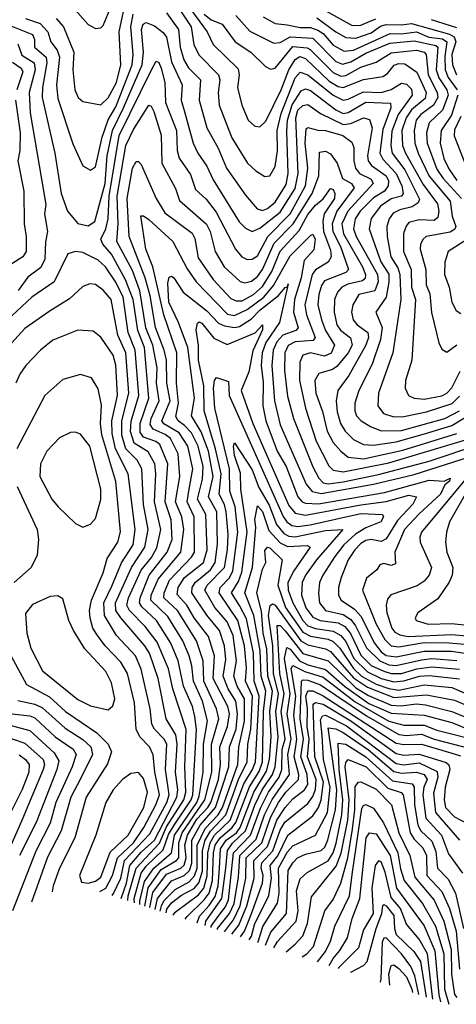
# Model space of a CAD drawing. Extents: x 1308313 to 1441400, y 959662 to 1036319.
# Tile 543 of 656: x 1412595 to 1414322, y 962436 to 966333. Entities that reach past the tile are written whole.
import ezdxf

# ---------------------------------------------------------------- set-up
doc = ezdxf.new("R2010")
doc.units = 0

msp = doc.modelspace()

# ---------------------------------------------------------------- linework, layer by layer
at = {"layer": '0CON10XD'}
for points in [[(1413706.2, 966425), (1413910.5, 966310.5), (1413945, 966311), (1414003.7, 966336.3)], [(1412803.9, 966383.9), (1412865, 966314.5), (1412895, 966298.9), (1412915, 966300.6), (1412925, 966310.8), (1412964, 966405)], [(1413205, 966407.8), (1413273.4, 966305), (1413284.2, 966235), (1413303.7, 966193.7), (1413380.8, 966115), (1413386.2, 966095), (1413379.4, 966045), (1413383.7, 965995), (1413434.6, 965865.4), (1413495.9, 965765.9), (1413529.1, 965735), (1413565, 965712.3), (1413585, 965715.5), (1413605, 965751.9), (1413615.3, 965814.7), (1413613.7, 965895), (1413628.7, 965961.3), (1413685, 966103.3), (1413705, 966125.2), (1413735, 966115.4), (1413835, 966034.6), (1413875, 966014.6), (1413895, 966018.1), (1413955, 966048), (1414025, 966045.7), (1414065, 966057), (1414105, 966082.3), (1414125, 966078.7), (1414145, 966057.8), (1414147.9, 966035), (1414092.1, 965957.9), (1414067.7, 965892.3), (1414063.4, 965835), (1414069, 965805), (1414118.6, 965738.6), (1414176.9, 965623.1), (1414171.1, 965608.9), (1414147.4, 965592.6), (1414099.3, 965580.7), (1414072.8, 965567.2), (1414056.7, 965545), (1414048.1, 965515), (1414048.5, 965475), (1414063.5, 965395), (1414090.4, 965350.4), (1414098.6, 965325), (1414102.9, 965225), (1414071.4, 965015), (1414014, 964855), (1414011.9, 964805), (1414034.6, 964775), (1414075, 964760.5), (1414115, 964762.1), (1414205, 964780.6), (1414306, 964814), (1414335, 964843.6)], [(1413264.1, 966384.1), (1413337.1, 966285), (1413360.8, 966235), (1413458.7, 966138.7), (1413462.8, 966115), (1413455.9, 966065), (1413474.3, 965995), (1413498.8, 965935), (1413525, 965911.5), (1413545, 965908.9), (1413568.4, 965931.6), (1413629.9, 966055), (1413659.7, 966135), (1413685, 966176), (1413702.7, 966187.3), (1413725, 966179.6), (1413819.4, 966089.4), (1413855, 966068.9), (1413875, 966064.9), (1413955, 966096.2), (1414032, 966108), (1414049.7, 966120.3), (1414076.4, 966153.6), (1414095, 966160), (1414118.5, 966158.5), (1414166.2, 966126.2), (1414203.3, 966045), (1414199.2, 966020.8), (1414145, 965975.9), (1414123.6, 965945), (1414106.5, 965895), (1414109.9, 965835), (1414120.7, 965805), (1414191.3, 965681.3), (1414247.6, 965605), (1414253.6, 965575), (1414249.5, 965550.5), (1414235, 965538.3), (1414175, 965540.7), (1414135, 965530), (1414123.5, 965516.5), (1414113.7, 965486.3), (1414113.8, 965415), (1414143.2, 965345), (1414144.6, 965275), (1414160.3, 965225), (1414145.8, 964985), (1414121.4, 964905), (1414119.7, 964875), (1414132.9, 964845), (1414155.6, 964835.6), (1414195, 964831.7), (1414265, 964844.9), (1414285, 964855.2), (1414305, 964876.5), (1414337.6, 964942.4)], [(1412618.1, 966338.1), (1412675, 966318.1), (1412705.8, 966285), (1412717.8, 966245), (1412743, 966213), (1412751.5, 966185), (1412740.3, 966075), (1412745, 966021.4), (1412805, 965842.2), (1412844.4, 965755), (1412875, 965737.1), (1412895, 965750.9), (1412921.2, 965868.8), (1412945, 965936.5), (1412975, 965988.8), (1413039.4, 966155), (1413044, 966195), (1413033.9, 966305), (1413043, 966355)], [(1412738.4, 966338.4), (1412768, 966305), (1412808.3, 966205), (1412805.2, 966135), (1412812.4, 966055), (1412825.3, 966025.3), (1412845, 966010), (1412915, 965995.6), (1412945, 966023.4), (1412977.1, 966085), (1412995.3, 966155), (1412987.9, 966285), (1413004.7, 966365.3)], [(1413175, 966360), (1413222.7, 966295), (1413229.2, 966225), (1413244.3, 966174.3), (1413262.7, 966142.7), (1413310, 966095), (1413305.2, 966015), (1413334.9, 965904.9), (1413380.2, 965825), (1413413, 965745), (1413488.7, 965638.7), (1413534.5, 965584.5), (1413555, 965578.1), (1413575, 965586.5), (1413605, 965611.1), (1413648.6, 965681.4), (1413657.2, 965725), (1413651.1, 965891.1), (1413654.6, 965935), (1413673.1, 965996.9), (1413708.5, 966051.5), (1413725, 966059.6), (1413745, 966053.6), (1413845, 965976.5), (1413875, 965961.9), (1413895, 965965.9), (1413965, 966006.4), (1414062.3, 966002.3), (1414063.3, 965985), (1414031.7, 965898.3), (1414019.4, 965805), (1414031, 965781), (1414083.9, 965725), (1414107.3, 965675), (1414112, 965645), (1414105.4, 965634.6), (1414065, 965623.7), (1414021.9, 965595), (1413985, 965546.8), (1413977, 965505), (1414023.7, 965375), (1414056, 965326), (1414055.7, 965294.3), (1414045.3, 965234.7), (1414004, 965175), (1414029.1, 965115), (1414022.9, 965067.1), (1413989.9, 964970.1), (1413937.1, 964865), (1413920.8, 964815), (1413920.2, 964785), (1413927.5, 964765), (1413946.1, 964745), (1413982.4, 964722.4), (1414025.1, 964705.1), (1414105, 964707.4), (1414276.6, 964755), (1414334.8, 964785.2)], [(1413325.1, 966355), (1413352.2, 966332.2), (1413395.3, 966315), (1413446.7, 966245), (1413509.2, 966205), (1413567.6, 966147.6), (1413587.6, 966137.6), (1413605, 966141.8), (1413675, 966227.7), (1413731.6, 966221.6), (1413744.4, 966215), (1413835, 966123.8), (1413865, 966109.6), (1413885, 966112.1), (1413945, 966144.7), (1414004.9, 966165.1), (1414065, 966202.7), (1414165, 966213.3), (1414195, 966205.1), (1414203.1, 966195), (1414211.7, 966115), (1414247.2, 966045), (1414249.4, 966025), (1414232.7, 965995), (1414181.5, 965958.5), (1414163.8, 965935), (1414155.1, 965895), (1414158.6, 965845), (1414171.3, 965805), (1414215, 965713.8), (1414297.6, 965615), (1414306.4, 965555), (1414320, 965515), (1414316.2, 965503.8), (1414297.9, 965492.1), (1414203.5, 965475), (1414190.6, 965465), (1414180.2, 965445), (1414178.9, 965425), (1414202.4, 965345), (1414203.4, 965283.4), (1414217.8, 965247.8), (1414224.8, 965174.8), (1414253.9, 965053.9), (1414265, 965029.2), (1414285, 965017.5), (1414325, 965046.6)], [(1413449.3, 966349.3), (1413505, 966287.5), (1413600.5, 966240.5), (1413625, 966242.8), (1413665, 966265.8), (1413755, 966260.4), (1413845, 966167.4), (1413872.2, 966157.8), (1413905, 966166.3), (1413965, 966200.2), (1414059.2, 966240.9), (1414155, 966249.7), (1414241.3, 966231.3), (1414249.1, 966225), (1414242.2, 966135), (1414252.8, 966102.8), (1414284.7, 966055), (1414290, 966035), (1414267.9, 965975), (1414214.9, 965925), (1414204.7, 965885.3), (1414206.6, 965845), (1414245, 965741), (1414270, 965705), (1414342.8, 965625)], [(1413558.4, 966345), (1413605, 966318.3), (1413653.4, 966313.5), (1413705, 966302.7), (1413745, 966302.8), (1413775, 966292.2), (1413795, 966278.2), (1413835, 966232.8), (1413879, 966209), (1413915, 966212.6), (1414060.9, 966279), (1414105, 966277), (1414165, 966285.4), (1414213.7, 966263.7), (1414267.2, 966257.2), (1414285.2, 966245.2), (1414277.1, 966187.1), (1414278.6, 966135), (1414290.5, 966105), (1414326.2, 966056.2)], [(1413770.7, 966340.7), (1413845, 966285.4), (1413885, 966263.3), (1413925, 966260.5), (1413985, 966281.5), (1414022.5, 966307.5), (1414045, 966314.5), (1414105, 966312.3), (1414145, 966317.7), (1414295, 966276), (1414313.4, 966265), (1414319.9, 966245), (1414304.7, 966195.3), (1414307.1, 966155), (1414323.8, 966115)], [(1414223.5, 966333.5), (1414322.6, 966302.6)], [(1412505, 966330.1), (1412644.8, 966275), (1412652.7, 966255), (1412653, 966225), (1412699, 966185), (1412702.3, 966162.3), (1412684.4, 966065), (1412683.8, 966025), (1412734.1, 965805), (1412758.7, 965645), (1412783.5, 965575), (1412825, 965526.2), (1412865, 965517.9), (1412891.4, 965535), (1412932.7, 965685), (1412940.9, 965795), (1412961.2, 965895), (1413006, 965984), (1413078.6, 966155), (1413084.3, 966204.3), (1413076.7, 966295), (1413083.2, 966315), (1413095, 966321.6), (1413128.6, 966308.6), (1413162.7, 966282.7), (1413175, 966263.9), (1413195, 966166.8), (1413236.9, 966075), (1413233.4, 966015), (1413247.8, 965965), (1413281, 965845), (1413299, 965805), (1413335, 965753.8), (1413359.6, 965699.6), (1413463.7, 965533.7), (1413488, 965508), (1413515, 965494.7), (1413545, 965507.8), (1413625, 965572), (1413685.3, 965665), (1413696.8, 965725), (1413687.1, 965945), (1413695.2, 965974.8), (1413715, 965993.3), (1413735, 965997.2), (1413785, 965962.3), (1413875, 965918.4), (1413905, 965922.2), (1413955, 965945.2), (1413978.3, 965938.3), (1413990, 965905), (1413970.8, 965795), (1413974, 965774), (1413986.3, 965756.3), (1414045, 965715.8), (1414054.4, 965695), (1414053.1, 965675), (1414038.6, 965655), (1413995, 965627.7), (1413942.1, 965575), (1413922.6, 965545), (1413916.2, 965505), (1413926.7, 965475), (1414010.6, 965325), (1414013.2, 965295), (1413999.5, 965260.5), (1413936.8, 965245), (1413912.3, 965205), (1413908.3, 965175), (1413914.8, 965145), (1413929.5, 965125), (1413972.6, 965095), (1413974.8, 965075), (1413965, 965044.2), (1413897.2, 964925), (1413852.9, 964865), (1413846.7, 964825), (1413851.3, 964781.3), (1413863.8, 964735), (1413882.3, 964705), (1413915, 964671.3), (1413955, 964651.7), (1413995, 964648.9), (1414085, 964661.8), (1414195.9, 964694.1), (1414305, 964726.6), (1414372.5, 964767.5)], [(1412587.4, 966237.4), (1412603.2, 966193.2), (1412652.3, 966162.3), (1412655.5, 966135), (1412632.1, 966045), (1412636, 965965), (1412697.8, 965602.2), (1412693.1, 965565), (1412704.8, 965495), (1412696.4, 965453.6), (1412693.5, 965385), (1412678.1, 965351.9), (1412626.6, 965313.4), (1412588.8, 965261.2)], [(1412566, 966165), (1412601, 966141), (1412606.4, 966126.4), (1412582.9, 966055)], [(1413048.7, 962837.8), (1413048.2, 962855), (1413075.3, 962954.7), (1413095, 962982.9), (1413162.9, 963047.1), (1413182.8, 963107.2), (1413205.6, 963144.4), (1413273.5, 963245), (1413280.3, 963265), (1413293.6, 963523.6), (1413288.1, 963575), (1413279, 963615), (1413243.4, 963695), (1413221.3, 963795), (1413193.1, 963865), (1413135.7, 963955), (1413078.5, 964008.5), (1413068.8, 964025), (1413070.8, 964045), (1413107.1, 964135), (1413178.6, 964225), (1413198.5, 964275), (1413194, 964354), (1413170.1, 964425), (1413180.4, 964575), (1413148.8, 964651.2), (1413133.6, 964663.6), (1413085, 964680.1), (1413070.7, 964700.7), (1413070.7, 964735), (1413105.5, 964835), (1413088.4, 965035), (1413062.3, 965102.3), (1413043.3, 965225), (1413013.4, 965303.4), (1412958.1, 965405), (1412924, 965445), (1412915.5, 965465), (1412935, 965505.4), (1412944.3, 965545), (1412948.5, 965635), (1412988, 965875), (1413115, 966132.3), (1413135, 966169.1), (1413145, 966163.8), (1413155, 966141.8), (1413169.5, 966085), (1413172, 966005), (1413215.4, 965895), (1413218.3, 965815), (1413225.2, 965785), (1413270.2, 965720.2), (1413290.7, 965660.7), (1413333.1, 965623.1), (1413371.5, 965571.5), (1413448.3, 965425), (1413473.9, 965395), (1413495, 965384.2), (1413515, 965385.2), (1413535, 965398.3), (1413576.1, 965475), (1413664.9, 965565), (1413725.9, 965675), (1413735.1, 965744.9), (1413724.5, 965845), (1413728.6, 965901.4), (1413735, 965906.3), (1413775, 965895.5), (1413805.1, 965895.1), (1413873.5, 965875), (1413909.1, 965849.1), (1413917.5, 965827.5), (1413916.3, 965775), (1413923.2, 965745), (1413939.6, 965725), (1413985, 965701.9), (1413993.3, 965685), (1413892.6, 965575), (1413869.2, 965525), (1413876.1, 965485), (1413951.2, 965355), (1413962.8, 965325), (1413961.2, 965308.8), (1413951, 965299), (1413893.4, 965286.6), (1413869.2, 965275), (1413851.6, 965255), (1413840, 965225), (1413838.7, 965175), (1413850, 965125), (1413863.6, 965103.6), (1413903.5, 965073.5), (1413909.8, 965045), (1413894.6, 965015), (1413849.6, 964960.4), (1413831.9, 964948.1), (1413777.9, 964932.1), (1413763, 964905), (1413767, 964855), (1413792.8, 964782.8), (1413811.3, 964705), (1413835, 964659.1), (1413864.9, 964624.9), (1413895, 964601.9), (1413955, 964595.1), (1414111.1, 964628.9), (1414325, 964695.7)], [(1414329.1, 966035), (1414302.9, 965955), (1414262.4, 965895), (1414259, 965845), (1414273.2, 965783.2), (1414292.3, 965742.3), (1414325, 965696.5)], [(1412578.5, 966015), (1412596.4, 965885), (1412594.7, 965815.3), (1412586.8, 965775), (1412610.7, 965655), (1412612, 965525), (1412620, 965475), (1412620.7, 965415), (1412607.2, 965395), (1412563.3, 965366.7)], [(1413069.9, 962830.9), (1413069.8, 962845), (1413088.7, 962921.3), (1413125.1, 962975), (1413194.9, 963035), (1413207.1, 963105), (1413295.9, 963235), (1413305, 963258.9), (1413320.9, 963355), (1413321.5, 963465), (1413337.8, 963557.8), (1413317.7, 963635), (1413281.8, 963715), (1413275.9, 963775.9), (1413265.1, 963815), (1413240.7, 963875), (1413180.5, 963970.5), (1413113.2, 964035), (1413114.9, 964055.1), (1413142, 964118), (1413232.7, 964225), (1413244.3, 964315), (1413236.6, 964365), (1413211.5, 964425), (1413228.5, 964525), (1413221.8, 964615), (1413191.1, 964675), (1413170.8, 964690.8), (1413122.2, 964712.2), (1413111.1, 964731.1), (1413115.1, 964755), (1413146.2, 964825), (1413135.3, 964895), (1413138.8, 964955), (1413121.8, 965045), (1413093.9, 965113.9), (1413070.3, 965260.3), (1413041, 965341), (1412978.4, 965455), (1412984.2, 965525.8), (1412980.1, 965635), (1413015.1, 965835), (1413045, 965898.2), (1413105, 965994.6), (1413115, 965990.9), (1413125, 965970.4), (1413154, 965876), (1413156.5, 965765), (1413211.7, 965665), (1413227.1, 965617.1), (1413333.2, 965523.2), (1413348.3, 965495), (1413367.5, 965415), (1413403.8, 965355), (1413467.3, 965297.3), (1413485, 965291.4), (1413511.8, 965298.2), (1413535, 965316.2), (1413555.4, 965345), (1413602, 965448), (1413677.1, 965525), (1413752.6, 965645), (1413778.8, 965715), (1413781, 965809), (1413805, 965813), (1413825, 965802.7), (1413850.3, 965765), (1413872, 965705), (1413907.2, 965685), (1413918.3, 965668.3), (1413850, 965575), (1413831.3, 965525), (1413834.3, 965495), (1413864.7, 965435), (1413895.6, 965345), (1413885, 965332.2), (1413801.1, 965298.9), (1413788.3, 965281.7), (1413778, 965245), (1413774.9, 965205), (1413789, 965145), (1413805, 965103.3), (1413840.8, 965045), (1413826.6, 965013.4), (1413800.8, 965000.8), (1413745, 965014.1), (1413714.6, 965005.4), (1413702.8, 964977.2), (1413701.6, 964905), (1413725.6, 964795.6), (1413768.3, 964665), (1413817.5, 964567.5), (1413835, 964549.6), (1413875, 964543.8), (1414055, 964578.6), (1414355, 964668.7)], [(1414339.7, 965950.3), (1414315, 965897.1), (1414314, 965874), (1414361.9, 965751.9)], [(1413089.4, 962824.6), (1413103.5, 962896.5), (1413155, 962969), (1413215, 963004.5), (1413224.2, 963015.8), (1413224.4, 963075), (1413237.2, 963115), (1413327.5, 963245), (1413354.4, 963355), (1413353.1, 963465), (1413382.4, 963565), (1413374, 963605), (1413322.7, 963715), (1413321.2, 963795), (1413293.6, 963875), (1413219.1, 963995), (1413165.1, 964045), (1413166.5, 964065), (1413188, 964115), (1413274.6, 964205), (1413285.7, 964225), (1413285.1, 964365), (1413256.8, 964425), (1413265.5, 964475), (1413279.8, 964555), (1413260.3, 964645), (1413225, 964698.1), (1413165, 964733.3), (1413157.6, 964745), (1413189.6, 964825), (1413177.2, 964895), (1413175.1, 964985), (1413166.5, 965025), (1413132.6, 965115), (1413110.3, 965240.3), (1413091, 965311), (1413028, 965475), (1413020.1, 965625), (1413040.7, 965745), (1413055, 965772.2), (1413065, 965772.2), (1413075, 965760), (1413134.2, 965625), (1413168.5, 965568.5), (1413277.7, 965487.7), (1413287.1, 965467.1), (1413301.2, 965391.2), (1413359.8, 965305), (1413430.1, 965230.1), (1413451, 965221), (1413475, 965220.7), (1413520.2, 965245), (1413555, 965277.1), (1413592.9, 965337.1), (1413625, 965416.6), (1413700.8, 965499.2), (1413735, 965561.5), (1413765, 965598.6), (1413795.5, 965624.5), (1413825, 965665.5), (1413835, 965661.5), (1413841.3, 965645), (1413839.8, 965625), (1413799, 965565), (1413794.5, 965535.5), (1413797.2, 965495), (1413825, 965420.5), (1413826.8, 965395), (1413815, 965373.1), (1413765, 965343.1), (1413752.1, 965325), (1413722.9, 965205), (1413729.6, 965165), (1413764, 965075), (1413756.2, 965063.8), (1413685, 965058.2), (1413656.4, 965043.6), (1413644.1, 965015), (1413642.6, 964945), (1413655, 964842.9), (1413678, 964755), (1413755, 964563.4), (1413778.4, 964518.4), (1413795, 964499.8), (1413815, 964496.2), (1413875, 964504.2), (1414015, 964533), (1414215, 964585.8), (1414415, 964653.3)], [(1413109.3, 962818.2), (1413121.9, 962878.1), (1413175, 962950.1), (1413232, 962975), (1413245, 962986.6), (1413252.7, 963015), (1413248.4, 963065), (1413258.7, 963105), (1413295, 963169.1), (1413339.4, 963215), (1413350.5, 963235), (1413380.8, 963325), (1413389.6, 963385), (1413386.6, 963455), (1413417.2, 963535), (1413424.5, 963585), (1413417.6, 963615), (1413359.9, 963725), (1413365.1, 963815), (1413341.1, 963891.1), (1413284.4, 963965), (1413255.6, 964015.6), (1413217.3, 964057.3), (1413221.3, 964085), (1413247.4, 964125), (1413321.5, 964185), (1413336.7, 964235), (1413331.2, 964375), (1413297.9, 964435), (1413318.6, 964515), (1413320.5, 964565), (1413300.9, 964645), (1413275, 964697.9), (1413247, 964727), (1413221.9, 964745), (1413212.4, 964762.4), (1413223.4, 964815), (1413214.9, 964894.9), (1413216, 965015), (1413164.9, 965165), (1413121.6, 965355), (1413093.4, 965425), (1413073.5, 965556.5), (1413085, 965557.1), (1413105, 965541.7), (1413200, 965455), (1413257, 965347), (1413292.7, 965295), (1413417.5, 965167.5), (1413445, 965162.5), (1413495, 965186.4), (1413560.3, 965235), (1413599.3, 965280.7), (1413665, 965398.8), (1413745, 965478.4), (1413755, 965483.8), (1413763.4, 965465), (1413758.3, 965421.7), (1413720.1, 965379.9), (1413709.1, 965310.9), (1413681.9, 965225), (1413678.4, 965175), (1413696.8, 965113.2), (1413687.6, 965102.4), (1413636.2, 965083.8), (1413611.7, 965058.3), (1413597.5, 965025), (1413592.8, 964965), (1413603.2, 964825), (1413625, 964729.5), (1413728.7, 964495), (1413752.6, 964465), (1413787, 964457), (1413994.7, 964495), (1414155, 964532.3), (1414375, 964602.8)], [(1414366.1, 965463.9), (1414290.7, 965415), (1414277.1, 965372.9), (1414276, 965325), (1414293.8, 965275), (1414305.3, 965215), (1414321.7, 965181.7), (1414340.1, 965170.1)], [(1413023, 962846.1), (1413024.2, 962865), (1413055, 962974.9), (1413147.2, 963072.8), (1413175, 963138.5), (1413243.6, 963245), (1413252.2, 963275), (1413248.4, 963375), (1413253.2, 963523.2), (1413200.9, 963685), (1413183.5, 963763.5), (1413138.4, 963868.5), (1413091.1, 963931.1), (1413029.4, 963995), (1413018.2, 964015), (1413025, 964044.2), (1413075.4, 964154.6), (1413115.9, 964204.1), (1413137.4, 964242.6), (1413153.5, 964315), (1413127.7, 964425), (1413133.9, 964535), (1413129.5, 964575), (1413103, 964623), (1413047.3, 964657.3), (1413032.7, 964702.7), (1413036, 964744), (1413065.7, 964845), (1413052.1, 965025), (1413023.4, 965095), (1413004.3, 965235), (1412975, 965294.8), (1412934.2, 965355), (1412905, 965381.9), (1412845, 965411.6), (1412815, 965416), (1412785, 965406.1), (1412731.4, 965295), (1412642.4, 965235), (1412483.3, 965086.7)], [(1412996.4, 962854.7), (1413017.7, 962915), (1413029.8, 962985), (1413075, 963037.5), (1413128, 963085), (1413216.9, 963255), (1413220.8, 963285), (1413211.5, 963355), (1413217.9, 963465), (1413212.3, 963502.3), (1413174.2, 963565), (1413142.1, 963725), (1413107.8, 963825), (1413089.2, 963855), (1412995, 963964.8), (1412974.4, 963995), (1412973.8, 964025), (1413037.2, 964165), (1413090.2, 964245), (1413103.3, 964315), (1413084.2, 964414.2), (1413077.4, 964555), (1413060, 964590), (1413015, 964634.1), (1412998.5, 964688.5), (1412998.8, 964745), (1413026.5, 964855), (1413014, 965015), (1412983.5, 965085), (1412957, 965225), (1412925, 965262.2), (1412895, 965284.6), (1412871.7, 965288.3), (1412845, 965277.3), (1412791.7, 965228.3), (1412715, 965180.5), (1412615, 965111.2), (1412507.8, 964995)], [(1413130.1, 962811.5), (1413140.5, 962855), (1413195, 962924.4), (1413245, 962945.3), (1413266.1, 962965), (1413275.3, 962994.7), (1413276.1, 963085), (1413308.4, 963145), (1413369.6, 963215), (1413421.9, 963375), (1413424.5, 963455), (1413450.8, 963525), (1413456.5, 963585), (1413450.2, 963635), (1413420, 963685), (1413399.8, 963735), (1413410.9, 963800.9), (1413405.1, 963855.1), (1413385.1, 963915.1), (1413335.4, 963975.4), (1413276, 964065), (1413277.6, 964085), (1413288.7, 964105), (1413350.3, 964155), (1413367.8, 964185), (1413377.1, 964257.1), (1413374.5, 964385), (1413342.3, 964445), (1413359.7, 964525), (1413341.3, 964625), (1413312.1, 964702.1), (1413274.6, 964765), (1413285.8, 964835), (1413260.4, 965035), (1413223.1, 965135), (1413184.3, 965215), (1413180.5, 965290.5), (1413186.4, 965313.6), (1413195, 965318.5), (1413205, 965312), (1413242.1, 965255), (1413335, 965180.2), (1413381.4, 965131.4), (1413405, 965120.8), (1413445, 965114.6), (1413465, 965119.2), (1413511.5, 965148.5), (1413545, 965183.5), (1413619.1, 965240.9), (1413645, 965273.5), (1413654.7, 965275.7), (1413657.3, 965287.3), (1413654.7, 965275.7), (1413623.2, 965135), (1413568.9, 965055), (1413554.2, 965015), (1413550.3, 964965), (1413557.9, 964897.9), (1413557, 964805), (1413568.5, 964745), (1413612.9, 964625), (1413649, 964565), (1413695.9, 964445), (1413712.5, 964425), (1413725, 964419.3), (1413776.7, 964416.7), (1414037.8, 964462.2), (1414215, 964510.4), (1414273.9, 964506.1), (1414298.1, 964518.1), (1414295, 964506), (1414277.4, 964492.6), (1414259.3, 964455), (1414175, 964377.3), (1414118, 964315), (1414078.9, 964225), (1414081.2, 964178.8), (1414065, 964172.5), (1414035, 964180), (1414020, 964175), (1414007.5, 964155), (1413967.1, 964122.9), (1413951.2, 964075), (1414005, 963940), (1414040.1, 963880.1), (1414064.4, 963854.4), (1414095, 963850.2), (1414195, 963867.2), (1414294.1, 963865.9), (1414445, 963853.9)], [(1413150.4, 962804.9), (1413155.4, 962825), (1413165, 962845.1), (1413209.6, 962890.4), (1413265, 962920.2), (1413286.1, 962943.9), (1413296.9, 962975), (1413296.9, 963065), (1413328.7, 963131.3), (1413380, 963185), (1413397.3, 963215), (1413458.2, 963385), (1413461.3, 963455), (1413483.8, 963556.2), (1413483.7, 963645), (1413455.1, 963695), (1413441.5, 963735), (1413453, 963795), (1413439.2, 963895), (1413415, 963949.8), (1413367, 964007), (1413327.5, 964075), (1413336.7, 964095), (1413404.9, 964165), (1413417.4, 964235), (1413419.5, 964295), (1413412.1, 964385), (1413404.6, 964414.6), (1413383.6, 964455), (1413392.1, 964535), (1413369.4, 964635), (1413325.1, 964785), (1413323.6, 964883.6), (1413301.7, 964985), (1413302.7, 965045), (1413293.5, 965105), (1413297.7, 965132.3), (1413305, 965137.3), (1413315, 965132.5), (1413363.1, 965073.1), (1413415, 965047.1), (1413526.2, 965093.8), (1413555, 965125.3), (1413555.5, 965105), (1413517.5, 965022.5), (1413500.8, 964939.2), (1413470.4, 964865), (1413517.4, 964735), (1413659.4, 964410.6), (1413685, 964379.4), (1413725, 964371.3), (1413945, 964413.3), (1414045, 964425.8), (1414135, 964450.4), (1414164.6, 964445), (1414150.8, 964415), (1414089.1, 964350.9), (1414045, 964278.1), (1414025, 964267.5), (1413985, 964275.7), (1413965, 964271.6), (1413945, 964260.3), (1413920.8, 964235), (1413894.5, 964195), (1413866.6, 964125), (1413856.5, 964085), (1413856.2, 964055), (1413866.6, 964035), (1413919.8, 963999.8), (1413945, 963971.6), (1413998.8, 963865), (1414025, 963830.7), (1414045, 963816.7), (1414085, 963810.9), (1414195, 963834), (1414303.2, 963833.2), (1414435, 963813.8)], [(1412960.1, 962866.4), (1412965.9, 962874.1), (1412994.7, 962935.3), (1413009.9, 963005), (1413109.5, 963110.5), (1413177, 963235), (1413186.2, 963265), (1413171.1, 963365), (1413176.4, 963465), (1413166.8, 963485), (1413127.5, 963525), (1413117.3, 963545), (1413110.7, 963605), (1413075, 963762.9), (1413052.4, 963815), (1412977.7, 963895), (1412930.5, 963975), (1412927.7, 964025), (1412958.9, 964091.1), (1412997.2, 964182.8), (1413044, 964255), (1413052, 964315), (1413024.3, 964535), (1412974.3, 964634.3), (1412960.2, 964695), (1412959.6, 964745), (1412981.6, 964845), (1412975.1, 964965.1), (1412965, 965005.4), (1412915, 965076.7), (1412885, 965100.5), (1412825, 965103.8), (1412725.8, 965064.2), (1412677.5, 965025), (1412618.8, 964965), (1412595, 964930.6), (1412579.5, 964895)], [(1412912.2, 962881.9), (1412935, 962895.2), (1412961.3, 962945), (1412981.8, 963015), (1413044.3, 963075), (1413085.3, 963135), (1413133.7, 963225), (1413147.3, 963265), (1413128.8, 963355), (1413123, 963423), (1413108.1, 963455), (1413069.6, 963495), (1413055.2, 963525), (1413048.4, 963628.4), (1413020.8, 963745), (1412995, 963790.2), (1412932.2, 963855), (1412899.3, 963899.3), (1412884.1, 963925), (1412873.7, 963963.7), (1412871.2, 963995), (1412878.2, 964035), (1412925, 964143.5), (1412940.3, 964199.7), (1412983.4, 964265), (1412993.7, 964306.3), (1412975.1, 964505), (1412919.6, 964689.6), (1412914.1, 964735), (1412917.7, 964807.7), (1412905, 964872), (1412879.2, 964915), (1412835, 964929.1), (1412765, 964909.1), (1412694.2, 964845.8), (1412583, 964635)], [(1413173.7, 962797.4), (1413177.4, 962812.6), (1413195, 962836.9), (1413235, 962867.3), (1413285, 962894.5), (1413303, 962917), (1413317.4, 962962.6), (1413317.7, 963045), (1413328.1, 963085), (1413349.2, 963120.8), (1413410.6, 963185), (1413460.6, 963325), (1413495.1, 963395.1), (1413496.8, 963465), (1413509.9, 963525), (1413516.1, 963655), (1413487.5, 963715), (1413492.2, 963767.8), (1413484.4, 963855), (1413458.3, 963955), (1413383.3, 964065), (1413387.3, 964085), (1413425, 964123.3), (1413438.3, 964151.7), (1413457.4, 964305), (1413447.7, 964405), (1413426.8, 964466.8), (1413424.3, 964555), (1413366.8, 964795), (1413361.3, 964875), (1413365.3, 964904.8), (1413373.6, 964916.4), (1413421.1, 964901.1), (1413423.2, 964845), (1413545, 964573.5), (1413637.2, 964367.2), (1413651.4, 964345), (1413670.9, 964330.9), (1413695, 964327.1), (1413743.6, 964333.6), (1413945, 964378.1), (1414030, 964375), (1414034.1, 964365), (1414024.1, 964345), (1413965, 964322.1), (1413923.1, 964296.9), (1413877.4, 964255), (1413841.2, 964208.8), (1413794.2, 964135), (1413781.6, 964105), (1413777.2, 964062.8), (1413781, 964025), (1413805.3, 963995), (1413875, 963978.6), (1413905, 963959.4), (1413924.1, 963934.1), (1413966.9, 963846.9), (1414019.6, 963795), (1414055, 963779.1), (1414085, 963776.3), (1414185, 963799.8), (1414225, 963804.3), (1414325, 963796.6)], [(1412845, 964324.2), (1412875, 964335.7), (1412895, 964358.8), (1412915, 964433.8), (1412916, 964475), (1412871.6, 964645), (1412835, 964692.2), (1412815, 964700), (1412795, 964698.5), (1412752.2, 964677.8), (1412702.5, 964625), (1412677.4, 964575), (1412674.1, 964525), (1412722.3, 964435), (1412746.2, 964405), (1412815, 964338.6), (1412845, 964324.2)], [(1413202, 962788.2), (1413209.6, 962800.4), (1413301.6, 962868.4), (1413322.7, 962895), (1413335.9, 962944.1), (1413339, 963035), (1413347.7, 963075), (1413365, 963105.4), (1413427.1, 963165), (1413481.6, 963308.4), (1413516.2, 963365), (1413527.4, 963395), (1413542.9, 963655), (1413522.4, 963715), (1413519.8, 963825), (1413491.8, 963961.8), (1413463.8, 964013.8), (1413433.1, 964065), (1413460.4, 964109.6), (1413473.9, 964146.1), (1413494.5, 964305.5), (1413470.2, 964475), (1413468.1, 964538.1), (1413445, 964608), (1413440.4, 964645), (1413445, 964658.6), (1413515, 964551.7), (1413541.4, 964481.4), (1413581.7, 964411.7), (1413610.4, 964335), (1413639.9, 964299.9), (1413659.2, 964289.2), (1413685, 964286.7), (1413805, 964310.6), (1413873.3, 964315), (1413769, 964195), (1413726.1, 964135), (1413712.7, 964105), (1413709.3, 964055), (1413727.2, 964005), (1413755, 963968.2), (1413784.3, 963954.3), (1413855, 963946), (1413881.8, 963931.8), (1413903.8, 963903.8), (1413945, 963817.8), (1413985, 963776.3), (1414035, 963753.7), (1414065, 963745.6), (1414105, 963744.5), (1414166.1, 963763.9), (1414225, 963771), (1414335, 963761.7)], [(1414425.8, 964595), (1414185, 964304.5), (1414178.1, 964285), (1414179.6, 964265), (1414224, 964165), (1414215.3, 964135), (1414195, 964111.2), (1414167.7, 964092.3), (1414063.1, 964056.9), (1414050.3, 964039.7), (1414045.2, 964015), (1414048, 963985), (1414067.3, 963925), (1414079.2, 963909.2), (1414098.3, 963898.3), (1414131.9, 963891.9), (1414305, 963899.6), (1414364.6, 963894.6)], [(1412584.8, 964484.8), (1412663.2, 964315), (1412668.9, 964275), (1412663.1, 964213.1), (1412640, 964165), (1412572.8, 964105)], [(1414364.4, 964465), (1414295.6, 964345), (1414283, 964305), (1414279.7, 964265), (1414285.2, 964225), (1414308.1, 964165), (1414305.5, 964134.5), (1414293.5, 964106.5), (1414248.7, 964041.3), (1414170, 963985), (1414160, 963965), (1414164, 963955), (1414211, 963941), (1414305, 963943.1), (1414365, 963936.9)], [(1413249.5, 962772.8), (1413257.5, 962782.5), (1413325, 962848.8), (1413343.8, 962875), (1413357, 962925), (1413361.4, 963035), (1413368.1, 963065), (1413387.4, 963095), (1413434.9, 963135), (1413449.4, 963155), (1413504.2, 963295.8), (1413542.2, 963357.8), (1413555.2, 963395), (1413559.2, 963595), (1413568.7, 963675), (1413550.4, 963735), (1413546.4, 963835), (1413521.3, 963975), (1413485.6, 964065), (1413515.9, 964165), (1413529.1, 964325), (1413524.7, 964355), (1413535, 964408.5), (1413555, 964386), (1413580.8, 964310.8), (1413625, 964262.6), (1413655, 964248.2), (1413732.4, 964252.4), (1413743.5, 964245), (1413679, 964151), (1413655.4, 964105), (1413656.4, 964075), (1413674.9, 964024.9), (1413715, 963955.4), (1413735, 963933.9), (1413765, 963922.9), (1413835, 963913.1), (1413865.6, 963895.6), (1413885, 963871.4), (1413917.5, 963805), (1413971.1, 963751.1), (1414025, 963724.9), (1414075, 963712), (1414115, 963715.5), (1414176.4, 963735), (1414215, 963737.6), (1414335, 963723.9)], [(1413296.3, 962757.7), (1413306.1, 962785), (1413345, 962826.9), (1413367.9, 962862.1), (1413379.4, 962905), (1413384.8, 962975), (1413388.8, 963051.2), (1413412, 963085), (1413453.1, 963115), (1413466.8, 963135), (1413521.7, 963275), (1413571.8, 963358.2), (1413583.2, 963405), (1413589.2, 963495), (1413584.3, 963595.7), (1413595.4, 963675), (1413576.2, 963735), (1413572.3, 963842.3), (1413558.3, 963905), (1413551.2, 963991.2), (1413532.8, 964065), (1413555, 964157.7), (1413568.8, 964185), (1413565, 964232.5), (1413575, 964245.6), (1413585, 964243), (1413632.7, 964195), (1413616.2, 964095), (1413646.8, 964006.8), (1413715, 963908.1), (1413745, 963892.8), (1413815, 963880.7), (1413835, 963871.5), (1413860.9, 963845), (1413915, 963764.9), (1413947.4, 963735), (1414005, 963702.6), (1414055, 963685.1), (1414095, 963679.6), (1414195, 963700.4), (1414305, 963689.6), (1414415, 963642.2)], [(1412945, 963600.9), (1412963.4, 963616.6), (1412970.8, 963645), (1412958.1, 963708.1), (1412935, 963752.5), (1412852.9, 963842.9), (1412807.2, 963915), (1412789.2, 963955), (1412765, 964041.2), (1412745, 964052.9), (1412715, 964050.5), (1412645, 964018.5), (1412617.4, 963982.6), (1412622.9, 963905), (1412638.2, 963845), (1412684.7, 963755), (1412825, 963642.4), (1412875, 963616.7), (1412945, 963600.9)], [(1413328.1, 962747.4), (1413331.7, 962765), (1413394.8, 962855), (1413410.3, 962975), (1413416.4, 963045), (1413437, 963073), (1413488.1, 963121.9), (1413525, 963223.3), (1413554.6, 963285), (1413594.6, 963345), (1413605.2, 963375), (1413617.6, 963495), (1413607.7, 963595), (1413618.9, 963665), (1413599.3, 963745), (1413596.7, 963855), (1413578.6, 963975), (1413585.8, 964014.2), (1413595, 964021.1), (1413605, 964015.2), (1413707, 963875), (1413735, 963858), (1413805, 963842.6), (1413825, 963832.2), (1413915, 963727.8), (1413971.2, 963691.2), (1414075, 963649.8), (1414205, 963661.2), (1414315, 963639.3), (1414405, 963600.9)], [(1413352.4, 962739.6), (1413352.6, 962745), (1413383.2, 962786.8), (1413408.9, 962821.1), (1413420.7, 962849.3), (1413441.2, 963035), (1413508.5, 963105), (1413547.9, 963212.1), (1413579.6, 963275), (1413620.8, 963335), (1413632.1, 963365), (1413633.6, 963445), (1413644.8, 963485), (1413629.6, 963595), (1413641.4, 963665), (1413624.1, 963745), (1413613.8, 963935), (1413625, 963935.1), (1413645, 963914.2), (1413714.8, 963824.8), (1413815, 963794.9), (1413925, 963688.9), (1413975, 963657.9), (1414065, 963619.2), (1414103.5, 963616.5), (1414165, 963624.7), (1414200.7, 963620.7), (1414305.3, 963595.3), (1414385, 963561.3)], [(1412544, 963845), (1412621.7, 963701.7), (1412712.7, 963652.7), (1412775.7, 963595), (1412899.6, 963509.6), (1412944.3, 963465), (1412958.4, 963435), (1412942.1, 963387.9), (1412857.9, 963255), (1412813, 963095), (1412752.6, 962975), (1412726.6, 962905), (1412723.3, 962881.2)], [(1413377, 962731.6), (1413377.2, 962735), (1413425, 962794.6), (1413443.8, 962835), (1413460.8, 962939.2), (1413465.7, 963025), (1413530.4, 963089.6), (1413563.6, 963185), (1413593.8, 963246.2), (1413661.9, 963345), (1413656.2, 963425), (1413668.6, 963485), (1413653.3, 963585), (1413664.5, 963665), (1413642.8, 963805), (1413652.3, 963847.7), (1413665, 963841.5), (1413701.9, 963795), (1413735, 963779.7), (1413805, 963760.6), (1413880.3, 963695), (1413976.3, 963626.3), (1414065, 963587.5), (1414195, 963580), (1414305, 963550.8), (1414365, 963526.3)], [(1413405.4, 962722.4), (1413440.7, 962769.3), (1413467.3, 962825), (1413489.8, 962935), (1413491.2, 963015), (1413552.5, 963075), (1413587.4, 963175), (1413619.2, 963235), (1413648.3, 963275), (1413697.4, 963325), (1413699.4, 963345), (1413680.6, 963415), (1413687.1, 963457.1), (1413691.8, 963485), (1413679.3, 963580.7), (1413687.5, 963655), (1413668.9, 963765), (1413675, 963776.6), (1413723.6, 963753.6), (1413795, 963730.4), (1413922.5, 963632.6), (1414055, 963556.6), (1414115, 963541), (1414195, 963540), (1414245, 963520.8), (1414433.4, 963473.4)], [(1413434.2, 962713.1), (1413461.3, 962748.7), (1413494, 962825), (1413522.5, 962935), (1413521.6, 963005), (1413575, 963060.1), (1413612.8, 963165), (1413645, 963215.2), (1413675, 963248.6), (1413721.9, 963285), (1413734.4, 963305.6), (1413732.4, 963345), (1413706.5, 963415), (1413717.6, 963485), (1413704.9, 963565), (1413709.8, 963715), (1413715, 963720.2), (1413735, 963719.3), (1413785, 963700.4), (1413966.9, 963576.9), (1414095, 963504.1), (1414125, 963499.4), (1414185, 963504.7), (1414235, 963484.7), (1414387.5, 963445)], [(1413468.6, 962702), (1413484, 962725), (1413510.8, 962790.8), (1413554.8, 962915.2), (1413557.9, 962945), (1413550.2, 962975), (1413552.3, 962995), (1413596.5, 963043.5), (1413625.6, 963124.4), (1413643.8, 963156.2), (1413735, 963230), (1413755, 963257.8), (1413765, 963285.3), (1413768.1, 963325), (1413733.7, 963415), (1413740.4, 963485), (1413731.8, 963535), (1413733.3, 963606.7), (1413726.7, 963655), (1413735, 963676.6), (1413755, 963676.1), (1413795, 963656.9), (1414085, 963469.6), (1414115, 963464), (1414185, 963465.3), (1414301.2, 963431.2), (1414339.1, 963419.1)], [(1412587.8, 963637.8), (1412655, 963623.7), (1412685, 963608.7), (1412775, 963529), (1412844, 963484), (1412876.2, 963455), (1412883.3, 963425), (1412835, 963328.6), (1412796.3, 963255), (1412758.3, 963121.7), (1412705, 963017.7), (1412641.4, 962839.3)], [(1413502.6, 962691), (1413512, 962705), (1413525.4, 962755), (1413581.1, 962865), (1413590.9, 962935), (1413586.4, 962985), (1413616.7, 963023.3), (1413655.1, 963105), (1413755, 963181.6), (1413776.7, 963215), (1413788.1, 963245), (1413796.7, 963315), (1413762.4, 963415), (1413756.2, 963623.8), (1413765, 963630.8), (1413795, 963623.3), (1413905, 963558.3), (1414085, 963428.5), (1414115, 963421.4), (1414175, 963426.4), (1414282.4, 963392.4), (1414293.2, 963383.2), (1414297.4, 963365), (1414278.4, 963295), (1414274.9, 963244.9), (1414279.6, 963215), (1414315, 963177.3), (1414365, 963151.1)], [(1412565, 963585.4), (1412635, 963577.8), (1412655, 963569), (1412735, 963494.2), (1412806.2, 963445), (1412817.7, 963425), (1412801.6, 963375), (1412737.5, 963235), (1412715, 963152.5), (1412658, 963042), (1412566.1, 962805)], [(1413536.2, 962680.1), (1413537.7, 962682.3), (1413556.7, 962743.3), (1413615, 962836.1), (1413621, 962875), (1413618.5, 962975), (1413655, 963039), (1413675, 963062.4), (1413765.4, 963104.6), (1413813.1, 963195), (1413823.7, 963295), (1413797.2, 963405), (1413791, 963499), (1413785, 963561.1), (1413792.6, 963577.4), (1413805, 963580.4), (1413887.7, 963537.7), (1414085, 963388.9), (1414115, 963383.8), (1414175, 963390.9), (1414247.1, 963357.1), (1414249.9, 963335), (1414232, 963272), (1414239.9, 963195), (1414335, 963085.3)], [(1412505, 963554.1), (1412635, 963519.8), (1412731.2, 963431.2), (1412749.1, 963399.1), (1412741.3, 963365), (1412659.6, 963155), (1412593.7, 963025)], [(1413567.6, 962670), (1413588.9, 962721.1), (1413650.7, 962795), (1413657.4, 962965), (1413675, 962996), (1413693.8, 963015), (1413725, 963029.9), (1413787.4, 963045), (1413801.8, 963058.2), (1413813.8, 963086.2), (1413843.8, 963205), (1413849.1, 963285), (1413815, 963530.4), (1413845, 963526.7), (1413875, 963511.5), (1413975, 963443), (1414075, 963357.4), (1414105, 963350.1), (1414165, 963353.9), (1414194.8, 963345), (1414206.5, 963325), (1414193.7, 963295), (1414189.7, 963265), (1414202.1, 963172.1), (1414264.3, 963105), (1414291.4, 963031.4), (1414347.5, 962955)], [(1412475, 963517.4), (1412615, 963469.3), (1412687.8, 963405), (1412692.4, 963385), (1412688, 963365), (1412605, 963169.4), (1412454.2, 962825)], [(1413600.2, 962659.4), (1413615, 962683.8), (1413689.2, 962765), (1413696.4, 962805), (1413690.6, 962885), (1413705, 962931.8), (1413732.1, 962957.9), (1413815, 963003.2), (1413835, 963035.7), (1413846.4, 963073.6), (1413869.3, 963185), (1413872.9, 963245), (1413859, 963365), (1413855, 963469.3), (1413885, 963465.7), (1413965, 963415.5), (1414069.6, 963319.6), (1414148.3, 963308.3), (1414155.1, 963295.1), (1414156.8, 963226.8), (1414169.6, 963145), (1414182.6, 963122.6), (1414225, 963081.9), (1414240.9, 963040.9), (1414248, 962975), (1414290.3, 962930.3), (1414319.8, 962875), (1414350.7, 962735)], [(1412592.7, 963422.7), (1412617.9, 963405), (1412632.6, 963385), (1412631.3, 963355), (1412604.5, 963285.5), (1412524, 963125)], [(1413648.5, 962643.8), (1413685, 962674), (1413715, 962706.7), (1413733.1, 962755), (1413748.7, 962861.3), (1413847.6, 962982.4), (1413866.4, 963033.6), (1413892.9, 963165), (1413898, 963245), (1413882.9, 963375), (1413885, 963392.4), (1413895, 963404.8), (1413965.8, 963375), (1414051.6, 963291.6), (1414103.6, 963273.6), (1414112.7, 963265), (1414139.3, 963115), (1414155, 963089.3), (1414190, 963055), (1414204.4, 963025), (1414206.3, 962945), (1414265, 962881.7), (1414295.5, 962815), (1414321.4, 962725), (1414334.9, 962575.1)], [(1412865, 962914.5), (1412895, 962922.4), (1412915, 962939.5), (1412952.2, 963037.8), (1413023.3, 963105), (1413085.6, 963215), (1413100.3, 963275), (1413085, 963329.1), (1413065, 963353.8), (1413035, 963349.3), (1413001.1, 963325), (1412965, 963284.6), (1412935.8, 963235), (1412896.3, 963105), (1412831.1, 962945), (1412839.2, 962919.2), (1412865, 962914.5)], [(1413713, 962623), (1413730.3, 962635), (1413757.5, 962665), (1413802, 962805), (1413835, 962850.9), (1413865.4, 962915), (1413893.2, 963015), (1413911.3, 963128.7), (1413920.5, 963205), (1413922.5, 963297.5), (1413935, 963314.3), (1413945, 963316.3), (1414005, 963286.6), (1414066, 963225), (1414095.6, 963115), (1414138.8, 963025), (1414158.6, 962938.6), (1414235, 962848.4), (1414272.7, 962765), (1414302.7, 962652.7), (1414303.8, 962555), (1414315, 962474.7), (1414325, 962463.1)], [(1413773.7, 962603.3), (1413805, 962644.8), (1413824.6, 962685), (1413841.2, 962745), (1413899.1, 962865), (1413911.9, 962958.1), (1413949, 963211), (1413955, 963222.6), (1413965, 963226.2), (1413995, 963211.9), (1414034.2, 963154.2), (1414091.1, 963035), (1414101.3, 962971.3), (1414116.4, 962925), (1414188.6, 962835), (1414240.1, 962745), (1414273.6, 962635), (1414275.6, 962495.6), (1414292.6, 962435.5)], [(1413818.9, 962588.7), (1413835, 962616.5), (1413862.1, 962647.9), (1413891.5, 962698.5), (1413910, 962775), (1413940.8, 962855), (1413965.5, 963095), (1413979.4, 963115), (1414005, 963110), (1414060.2, 963025), (1414085.6, 962895.6), (1414195.8, 962745.8), (1414237.5, 962647.5), (1414252.7, 962472.7), (1414260.5, 962445.9)], [(1414229.2, 962456.1), (1414227.6, 962465), (1414208.8, 962635), (1414175, 962694), (1414125, 962752.9), (1414101.3, 962815), (1414065, 962858.6), (1414041.5, 962958.5), (1414025, 963000.2), (1414015, 963003), (1414001.3, 962985), (1413987.5, 962895), (1413993.6, 962795), (1413955, 962730.4), (1413935, 962659.2), (1413858, 962581.9), (1413855.2, 962577)], [(1413903.3, 962561.4), (1413905, 962563.1), (1413955, 962589.4), (1413970.2, 962605), (1414005.1, 962735), (1414027.8, 962795), (1414031.6, 962825), (1414035, 962830.9), (1414045, 962825.9), (1414075, 962787.6), (1414077.6, 962735), (1414085, 962712.4), (1414154.7, 962644.7), (1414180.7, 962605), (1414203.5, 962464.4)], [(1414174, 962473.9), (1414158.9, 962548.9), (1414143, 962585), (1414106, 962635), (1414045, 962698.1), (1414035, 962697), (1414028.4, 962681.6), (1414024.1, 962535.9), (1414020.9, 962523.4)], [(1414058.9, 962511.1), (1414056, 962555), (1414065, 962589.2), (1414075, 962591.5), (1414095, 962577.8), (1414125, 962544), (1414146.9, 962495), (1414149.3, 962481.9)]]:
    msp.add_lwpolyline(points, dxfattribs=at)

doc.saveas('drawing.dxf')
